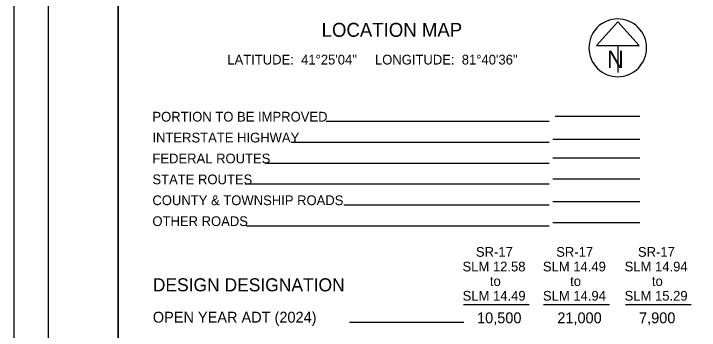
# Model space of a CAD drawing. Extents: x -59 to 82, y -3 to 49.
# Drawn here: x 0 to 9.86, y 9.38 to 13.93 of the extents above; entities that cross this region are included whole.
import ezdxf

# ---------------------------------------------------------------- set-up
doc = ezdxf.new("R2010")
doc.units = 0
for name, color, linetype in [('SH_Border', 7, 'Continuous'), ('SH_Cut_Line', 7, 'Continuous'), ('SH_Data', 7, 'Continuous'), ('SH_Text', 7, 'Continuous')]:
    doc.layers.add(name, color=color, linetype=linetype)

msp = doc.modelspace()

# ---------------------------------------------------------------- linework, layer by layer
at = {"layer": 'SH_Border'}
for points in [[(0.5, 21.5), (1.5, 21.5), (1.5, 0.5), (0.5, 0.5)], [(1.5, 21.5), (33.5, 21.5), (33.5, 0.5), (1.5, 0.5)]]:
    msp.add_lwpolyline(points, close=True, dxfattribs=at)
at = {"layer": 'SH_Cut_Line'}
msp.add_lwpolyline([(0, 0), (34, 0), (34, 22), (0, 22)], close=True, dxfattribs=at)
at = {"layer": 'SH_Data'}
for p, q in [((8.6845, 13.8091), (8.3769, 13.4678)), ((8.9921, 13.4678), (8.6845, 13.8091)), ((8.3769, 13.4678), (8.9921, 13.4678)), ((8.6845, 13.4678), (8.6845, 13.0811)), ((8.6845, 13.4353), (8.6845, 13.4353)), ((8.6845, 13.4353), (8.6845, 13.4353)), ((7.7827, 12.4553), (9, 12.4553)), ((7.7, 12.3767), (4.4937, 12.3767)), ((7.7, 12.0767), (3.9895, 12.0767)), ((9, 12.1207), (7.75, 12.1207)), ((9, 11.8491), (7.75, 11.8491)), ((7.7, 11.7767), (3.6192, 11.7767)), ((9, 11.5491), (7.75, 11.5491)), ((7.7, 11.4767), (3.3288, 11.4767)), ((7.7, 11.1767), (4.7452, 11.1767)), ((9, 11.2223), (7.75, 11.2223)), ((7.7, 10.8767), (3.3471, 10.8767)), ((9, 10.9223), (7.75, 10.9223)), ((6.4707, 9.49), (4.8302, 9.49))]:
    msp.add_line(p, q, dxfattribs=at)
msp.add_arc((8.6845, 13.4353), 0.4148, 129.77984, 129.76332, dxfattribs=at)
at = {"layer": 'SH_Text'}
for p, q in [((6.465, 9.7524), (7.4102, 9.7524)), ((7.6189, 9.7524), (8.5641, 9.7524)), ((8.7941, 9.7524), (9.7393, 9.7524))]:
    msp.add_line(p, q, dxfattribs=at)

# ---------------------------------------------------------------- texts
at = {"layer": 'SH_Data'}
for s, height, p in [('N', 0.25, (8.5292, 13.144)), ('DESIGN DESIGNATION', 0.1875, (2, 9.9392)), ('OPEN YEAR ADT (2024)', 0.156, (2, 9.49))]:
    msp.add_text(s, height=height, dxfattribs=at).set_placement(p)
at = {"layer": 'SH_Text'}
for s, height, p in [('LOCATION MAP', 0.2, (4.4269, 13.5937)), ('LATITUDE:  41°25\'04"     LONGITUDE:  81°40\'36"', 0.14, (3.071, 13.1959)), ('PORTION TO BE IMPROVED', 0.14, (1.9944, 12.3767)), ('INTERSTATE HIGHWAY', 0.14, (1.9944, 12.0767)), ('FEDERAL ROUTES', 0.14, (1.9944, 11.7767)), ('STATE ROUTES', 0.14, (1.9944, 11.4767)), ('COUNTY & TOWNSHIP ROADS', 0.14, (1.9944, 11.1767)), ('OTHER ROADS', 0.14, (1.9944, 10.8767)), ('SR-17', 0.14, (6.6456, 10.4354)), ('SR-17', 0.14, (7.7994, 10.4354)), ('SR-17', 0.14, (8.9747, 10.4354)), ('SLM 12.58', 0.14, (6.4529, 10.2254)), ('SLM 14.49', 0.14, (7.6081, 10.2254)), ('SLM 14.94', 0.14, (8.784, 10.2254)), ('to', 0.14, (6.8466, 10.0154)), ('to', 0.14, (8.0005, 10.0154)), ('to', 0.14, (9.1758, 10.0154)), ('SLM 14.49', 0.14, (6.4542, 9.8054)), ('SLM 14.94', 0.14, (7.6088, 9.8054)), ('SLM 15.29', 0.14, (8.7833, 9.8054)), ('10,500', 0.15597, (6.6621, 9.4809)), ('21,000', 0.15597, (7.816, 9.4809)), ('7,900', 0.15597, (8.9912, 9.4809))]:
    msp.add_text(s, height=height, dxfattribs=at).set_placement(p)

doc.saveas('drawing.dxf')
